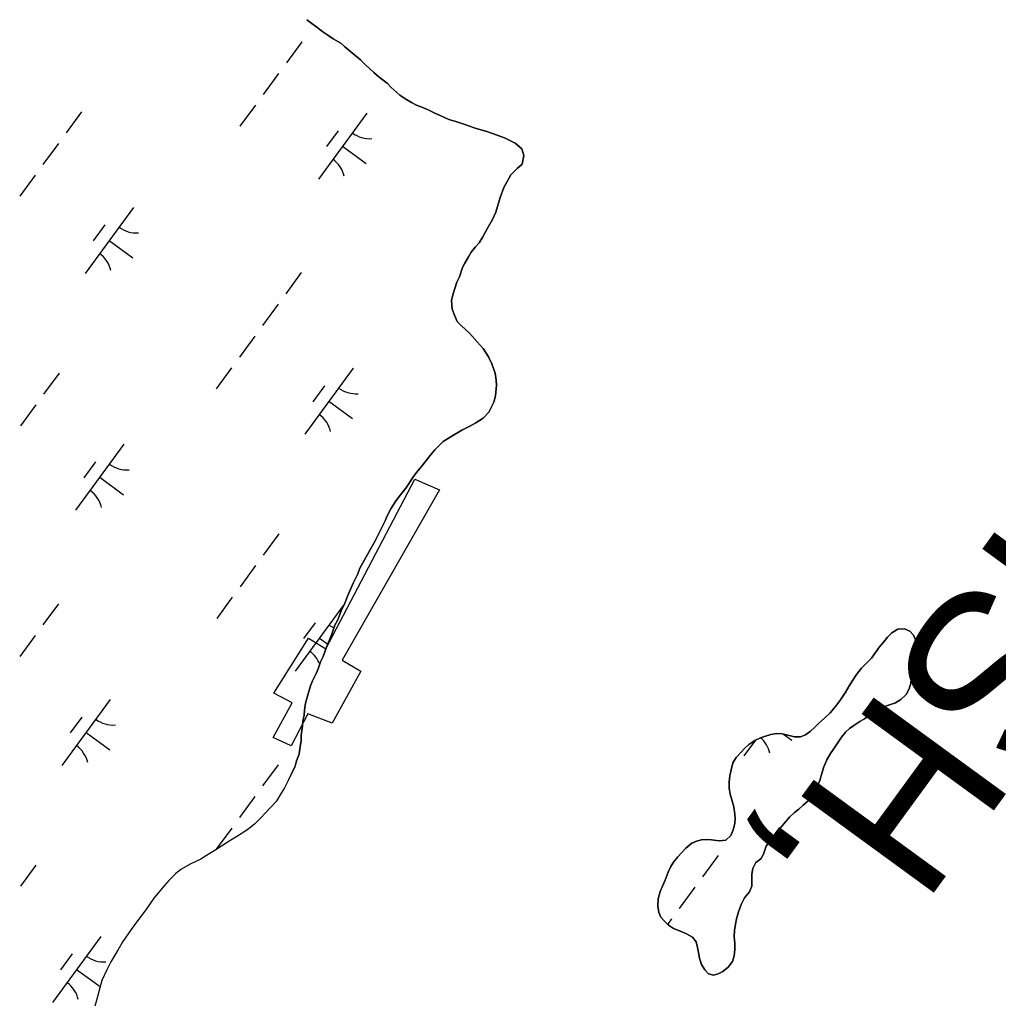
# Model space of a CAD drawing. Extents: x 3905714 to 3926767, y 183354 to 205755.
# Drawn here: x 3921062 to 3921659, y 195534 to 196136 of the extents above; entities that cross this region are included whole.
import ezdxf

# ---------------------------------------------------------------- set-up
doc = ezdxf.new("R2010")
doc.units = 0
for name, color, linetype in [('V-CHAN-DOCK', 7, 'Continuous'), ('V-TOPO-GNAM-IDEN', 7, 'Continuous'), ('V-TOPO-SHOR', 7, 'Continuous'), ('V-WETL-SWMP', 7, 'Continuous')]:
    doc.layers.add(name, color=color, linetype=linetype)

msp = doc.modelspace()

# ---------------------------------------------------------------- linework, layer by layer
at = {"layer": 'V-CHAN-DOCK'}
msp.add_lwpolyline([(3921269.91, 195737.67), (3921252.4, 195705.93), (3921237.53, 195711.66), (3921227.35, 195692.16), (3921216.48, 195697.14), (3921228.12, 195718.46), (3921216.83, 195724.31), (3921237.96, 195757.84), (3921248.63, 195751.47), (3921303.07, 195855.07), (3921318.08, 195848.46), (3921258.66, 195744.42), (3921269.91, 195737.67)], dxfattribs=at)
at = {"layer": 'V-TOPO-SHOR'}
for p, q in [((3921223.35, 195666.44), (3921221.31, 195663.15)), ((3921225.9, 195671.25), (3921223.35, 195666.44)), ((3921221.31, 195663.15), (3921218.24, 195658.09)), ((3921215.44, 195655.05), (3921211.37, 195650.76)), ((3921218.24, 195658.09), (3921215.44, 195655.05)), ((3921209.08, 195648.23), (3921205.26, 195644.44)), ((3921211.37, 195650.76), (3921209.08, 195648.23)), ((3921202.72, 195642.42), (3921199.66, 195640.14)), ((3921205.26, 195644.44), (3921202.72, 195642.42)), ((3921194.58, 195636.86), (3921190.51, 195634.34)), ((3921199.66, 195640.14), (3921194.58, 195636.86)), ((3921184.92, 195630.81), (3921181.36, 195628.54)), ((3921190.51, 195634.34), (3921184.92, 195630.81)), ((3921175.77, 195625.01), (3921172.21, 195622.74)), ((3921181.36, 195628.54), (3921175.77, 195625.01)), ((3921166.11, 195619.97), (3921160.01, 195616.44)), ((3921172.21, 195622.74), (3921166.11, 195619.97)), ((3921156.7, 195613.92), (3921152.63, 195609.88)), ((3921160.01, 195616.44), (3921156.7, 195613.92)), ((3921149.83, 195606.59), (3921143.46, 195599)), ((3921152.63, 195609.88), (3921149.83, 195606.59)), ((3921143.46, 195599), (3921138.61, 195591.92)), ((3921138.61, 195591.92), (3921133.52, 195585.09)), ((3921133.52, 195585.09), (3921129.69, 195579.77)), ((3921129.69, 195579.77), (3921124.59, 195572.44)), ((3921124.59, 195572.44), (3921121.53, 195567.12)), ((3921121.53, 195567.12), (3921117.19, 195560.03)), ((3921117.19, 195560.03), (3921114.89, 195555.22)), ((3921114.89, 195555.22), (3921111.83, 195548.64)), ((3921111.83, 195548.64), (3921110.54, 195544.08)), ((3921110.54, 195544.08), (3921108.74, 195537.23)), ((3921108.74, 195537.23), (3921107.46, 195532.93))]:
    msp.add_line(p, q, dxfattribs=at)
for points in [[(3921323.74, 196074.97), (3921318.42, 196077.27), (3921315.13, 196078.8), (3921311.08, 196080.84), (3921307.28, 196082.38), (3921303.99, 196083.66), (3921300.95, 196085.19), (3921297.41, 196087.24), (3921293.87, 196089.79), (3921288.3, 196094.62), (3921286.03, 196097.17), (3921281.22, 196100.74), (3921277.93, 196103.54), (3921273.13, 196108.12), (3921269.85, 196111.43), (3921265.04, 196115.25), (3921260.24, 196119.33), (3921257.71, 196121.62), (3921253.15, 196124.17), (3921249.86, 196126.47), (3921246.82, 196128.51), (3921243.03, 196131.31), (3921236.96, 196135.9)], [(3921225.9, 195671.25), (3921227.44, 195674.54), (3921229.99, 195679.61), (3921230.76, 195682.9), (3921232.3, 195686.95), (3921232.82, 195690.5), (3921233.6, 195695.07), (3921233.61, 195698.62), (3921234.39, 195704.19), (3921234.66, 195707.24), (3921235.43, 195710.78), (3921235.69, 195713.83), (3921236.22, 195718.14), (3921237.76, 195723.96), (3921239.3, 195728.78), (3921240.58, 195731.82), (3921242.62, 195736.38), (3921243.9, 195739.16), (3921245.44, 195743.47), (3921246.97, 195746.76), (3921248.77, 195751.83), (3921250.3, 195755.37), (3921252.35, 195760.44), (3921254.14, 195765.76), (3921255.93, 195769.05), (3921257.98, 195774.62), (3921259.77, 195778.17), (3921262.07, 195783.99), (3921265.4, 195791.59), (3921268.21, 195797.16), (3921269.49, 195800.71), (3921272.3, 195805.77), (3921274.08, 195809.06), (3921276.89, 195814.13), (3921278.68, 195817.42), (3921281.23, 195822.23), (3921282.77, 195825.52), (3921284.81, 195829.57), (3921286.09, 195832.61), (3921288.39, 195836.91), (3921291.2, 195841.47), (3921293.49, 195844.5), (3921297.56, 195849.56), (3921302.16, 195856.65), (3921303.94, 195859.18), (3921307, 195862.72), (3921310.06, 195866.77), (3921312.1, 195869.3), (3921315.15, 195873.09), (3921320.25, 195878.15), (3921325.58, 195881.42), (3921331.68, 195884.95), (3921336.51, 195887.47), (3921340.32, 195889.49), (3921344.65, 195892.26), (3921348.21, 195896.05), (3921351.28, 195902.13), (3921352.3, 195905.93), (3921352.83, 195912.52), (3921352.59, 195915.57), (3921352.1, 195919.88), (3921350.09, 195925.47), (3921348.08, 195929.79), (3921344.8, 195934.87), (3921341.01, 195938.95), (3921336.46, 195944.29), (3921331.41, 195948.87), (3921328.88, 195951.42), (3921327.12, 195955.23), (3921325.86, 195959.04), (3921325.37, 195964.37), (3921326.15, 195967.66), (3921328.71, 195975.52), (3921330.25, 195978.81), (3921332.04, 195984.38), (3921333.57, 195987.17), (3921335.87, 195990.96), (3921337.4, 195993.75), (3921339.95, 195997.04), (3921342.24, 195999.56), (3921344.54, 196003.11), (3921347.35, 196008.42), (3921350.41, 196013.74), (3921352.46, 196018.3), (3921355.02, 196027.17), (3921357.33, 196033.25), (3921361.67, 196041.09), (3921365.49, 196044.89), (3921368.54, 196047.66), (3921369.58, 196052.99), (3921368.32, 196057.05), (3921364.27, 196060.36), (3921360.98, 196062.15), (3921357.69, 196063.68), (3921350.34, 196066.24), (3921347.05, 196067.52), (3921341.98, 196069.07), (3921338.69, 196070.09), (3921334.13, 196071.63), (3921328.05, 196073.68), (3921323.74, 196074.97)], [(3921517.64, 195630.72), (3921519.48, 195633.63), (3921521.78, 195636.6), (3921523.75, 195639.07), (3921526.3, 195641.97), (3921528.34, 195644.38), (3921531.9, 195648.42), (3921534.89, 195651.33), (3921537.63, 195653.47), (3921540.24, 195655.75), (3921543.16, 195658.46), (3921545.77, 195661.12), (3921547.5, 195663.96), (3921548.84, 195667), (3921550.31, 195670.99), (3921551.34, 195674.54), (3921552.81, 195679.23), (3921554.61, 195683.53), (3921556.9, 195687.33), (3921558.69, 195690.05), (3921561.11, 195693.72), (3921563.66, 195697.33), (3921566.08, 195700.36), (3921568.56, 195702.76), (3921571.17, 195704.59), (3921574.73, 195706.86), (3921577.59, 195708.56), (3921581.02, 195711.09), (3921583.69, 195712.92), (3921586.8, 195714.62), (3921589.92, 195716.07), (3921592.9, 195717.07), (3921596.65, 195718.39), (3921599.89, 195720.41), (3921603.07, 195723.37), (3921604.92, 195726.86), (3921606.01, 195730.4), (3921606.41, 195734.65), (3921606.04, 195738.2), (3921606.37, 195741.31), (3921607.27, 195744.86), (3921608.68, 195748.59), (3921609.7, 195751.63), (3921609.4, 195755.44), (3921607.51, 195759.76), (3921605.43, 195762.11), (3921602.14, 195763.58), (3921597.95, 195763.47), (3921594.33, 195761.2), (3921591.72, 195758.55), (3921589.49, 195755.57), (3921586.88, 195752.54), (3921584.46, 195749.06), (3921581.91, 195745.77), (3921578.73, 195742.49), (3921575.54, 195739.39), (3921572.8, 195735.72), (3921570.57, 195732.24), (3921568.78, 195729.33), (3921565.91, 195724.39), (3921562.92, 195720.16), (3921559.86, 195716.05), (3921556.61, 195712.19), (3921553.17, 195708.9), (3921549.87, 195705.94), (3921547.26, 195703.54), (3921544.39, 195700.88), (3921541.6, 195698.86), (3921538.49, 195697.67), (3921534.87, 195697.62), (3921530.88, 195698.65), (3921527.33, 195699.49), (3921523.85, 195699.69), (3921520.48, 195699), (3921517.24, 195698.06), (3921514.13, 195696.99), (3921510.7, 195695.3), (3921507.08, 195692.96), (3921504.41, 195690.43), (3921502.31, 195688.29), (3921499.19, 195684.94), (3921497.27, 195681.65), (3921496.18, 195677.34), (3921495.4, 195673.79), (3921494.95, 195670.18), (3921495, 195666.31), (3921495.68, 195662.57), (3921496.62, 195659.01), (3921497.69, 195655.58), (3921498.24, 195652.03), (3921498.67, 195647.97), (3921498.41, 195644.61), (3921497.5, 195640.74), (3921495.97, 195637.2), (3921492.98, 195634.48), (3921488.98, 195633.99), (3921484.29, 195634.58), (3921481.06, 195634.84), (3921478.02, 195634.66), (3921475.09, 195633.79), (3921472.17, 195632.53)], [(3921472.17, 195632.53), (3921468.48, 195629.62), (3921466, 195626.97), (3921463.65, 195624.32), (3921461.04, 195620.96), (3921459.44, 195618.37), (3921457.78, 195614.82), (3921455.99, 195610.08), (3921454.32, 195606.28), (3921452.85, 195603.05), (3921451.57, 195598.61), (3921451.43, 195594.11), (3921451.98, 195590.18), (3921453.24, 195587.45), (3921455.26, 195585.22), (3921458.04, 195582.48), (3921460.95, 195580.51), (3921464.69, 195578.97), (3921468.99, 195577.24), (3921472.6, 195575.14), (3921474.81, 195572.28), (3921475.69, 195568.85), (3921476.18, 195565.68), (3921476.93, 195562.31), (3921478.12, 195558.5), (3921480.08, 195555.2), (3921482.35, 195552.78), (3921485.46, 195551.95), (3921488.37, 195552.7), (3921491.1, 195554.08), (3921494.48, 195556.86), (3921497.03, 195560.34), (3921498.05, 195563.76), (3921498.51, 195567.69), (3921498.46, 195571.49), (3921498.09, 195575.3), (3921498.17, 195579.17), (3921498.88, 195583.03), (3921499.46, 195586.39), (3921500.62, 195590.7), (3921502.29, 195595.07), (3921504.46, 195599.12), (3921507.33, 195602.79), (3921508.86, 195606.4), (3921508.81, 195609.63), (3921508.76, 195613.56), (3921509.4, 195617.11), (3921511.39, 195620.78), (3921514.37, 195622.93), (3921515.97, 195625.84), (3921517.64, 195630.72)]]:
    msp.add_lwpolyline(points, dxfattribs=at)
at = {"layer": 'V-WETL-SWMP'}
for p, q in [((3921236.96, 196135.9), (3921243.03, 196131.31)), ((3921243.03, 196131.31), (3921246.83, 196128.51)), ((3921246.83, 196128.51), (3921249.86, 196126.47)), ((3921249.86, 196126.47), (3921253.15, 196124.17)), ((3921253.15, 196124.17), (3921257.71, 196121.62)), ((3921233.98, 196122.36), (3921224.52, 196109.45)), ((3921257.71, 196121.62), (3921260.24, 196119.33)), ((3921260.24, 196119.33), (3921265.04, 196115.25)), ((3921265.04, 196115.25), (3921269.85, 196111.43)), ((3921269.85, 196111.43), (3921273.13, 196108.12)), ((3921273.13, 196108.12), (3921277.93, 196103.54)), ((3921219.79, 196103), (3921210.33, 196090.09)), ((3921277.93, 196103.54), (3921281.22, 196100.74)), ((3921281.22, 196100.74), (3921286.03, 196097.17)), ((3921286.03, 196097.17), (3921288.3, 196094.62)), ((3921288.3, 196094.62), (3921293.87, 196089.78)), ((3921293.87, 196089.78), (3921297.41, 196087.24)), ((3921297.41, 196087.24), (3921300.95, 196085.19)), ((3921205.61, 196083.64), (3921196.15, 196070.73)), ((3921300.95, 196085.19), (3921303.99, 196083.66)), ((3921303.99, 196083.66), (3921307.28, 196082.38)), ((3921307.28, 196082.38), (3921311.08, 196080.84)), ((3921311.08, 196080.84), (3921315.13, 196078.8)), ((3921099.45, 196079.6), (3921089.99, 196066.69)), ((3921273.62, 196078.81), (3921244.07, 196038.47)), ((3921315.13, 196078.8), (3921318.42, 196077.27)), ((3921318.42, 196077.27), (3921323.74, 196074.96)), ((3921323.74, 196074.96), (3921328.05, 196073.68)), ((3921328.05, 196073.68), (3921334.13, 196071.63)), ((3921334.13, 196071.63), (3921338.69, 196070.09)), ((3921338.69, 196070.09), (3921341.98, 196069.07)), ((3921341.98, 196069.07), (3921347.05, 196067.52)), ((3921256.16, 196068.04), (3921249.07, 196058.36)), ((3921347.05, 196067.52), (3921350.35, 196066.24)), ((3921350.35, 196066.24), (3921357.69, 196063.68)), ((3921357.69, 196063.68), (3921360.98, 196062.15)), ((3921085.26, 196060.24), (3921075.81, 196047.33)), ((3921258.84, 196058.64), (3921273.36, 196048)), ((3921360.98, 196062.15), (3921364.27, 196060.36)), ((3921364.27, 196060.36), (3921368.32, 196057.05)), ((3921368.32, 196057.05), (3921369.58, 196052.99)), ((3921369.58, 196052.99), (3921368.54, 196047.66)), ((3921365.49, 196044.88), (3921361.67, 196041.09)), ((3921368.54, 196047.66), (3921365.49, 196044.88)), ((3921071.08, 196040.88), (3921061.62, 196027.97)), ((3921361.67, 196041.09), (3921357.33, 196033.24)), ((3921357.33, 196033.24), (3921355.02, 196027.17)), ((3921355.02, 196027.17), (3921352.46, 196018.3)), ((3921131.08, 196021.19), (3921101.53, 195980.86)), ((3921352.46, 196018.3), (3921350.41, 196013.74)), ((3921113.62, 196010.43), (3921106.53, 196000.75)), ((3921350.41, 196013.74), (3921347.35, 196008.42)), ((3921344.54, 196003.11), (3921342.24, 195999.56)), ((3921347.35, 196008.42), (3921344.54, 196003.11)), ((3921116.3, 196001.03), (3921130.82, 195990.39)), ((3921339.95, 195997.04), (3921337.4, 195993.75)), ((3921342.24, 195999.56), (3921339.95, 195997.04)), ((3921335.87, 195990.96), (3921333.57, 195987.17)), ((3921337.4, 195993.75), (3921335.87, 195990.96)), ((3921333.57, 195987.17), (3921332.04, 195984.38)), ((3921233.62, 195981.29), (3921224.17, 195968.39)), ((3921330.25, 195978.81), (3921328.71, 195975.52)), ((3921332.04, 195984.38), (3921330.25, 195978.81)), ((3921328.71, 195975.52), (3921326.15, 195967.66)), ((3921326.15, 195967.66), (3921325.37, 195964.37)), ((3921219.44, 195961.93), (3921209.98, 195949.03)), ((3921325.37, 195964.37), (3921325.86, 195959.04)), ((3921325.86, 195959.04), (3921327.12, 195955.23)), ((3921327.12, 195955.23), (3921328.88, 195951.42)), ((3921328.88, 195951.42), (3921331.41, 195948.87)), ((3921331.41, 195948.87), (3921336.46, 195944.29)), ((3921205.26, 195942.57), (3921195.8, 195929.67)), ((3921336.46, 195944.29), (3921341.01, 195938.95)), ((3921341.01, 195938.95), (3921344.8, 195934.87)), ((3921344.8, 195934.87), (3921348.08, 195929.79)), ((3921348.08, 195929.79), (3921350.09, 195925.47)), ((3921350.09, 195925.47), (3921352.1, 195919.88)), ((3921085.66, 195919.92), (3921076.2, 195907.02)), ((3921191.07, 195923.21), (3921181.62, 195910.31)), ((3921265.26, 195922.89), (3921235.71, 195882.55)), ((3921352.1, 195919.88), (3921352.59, 195915.57)), ((3921352.83, 195912.52), (3921352.3, 195905.93)), ((3921352.59, 195915.57), (3921352.83, 195912.52)), ((3921247.8, 195912.12), (3921240.71, 195902.44)), ((3921071.48, 195900.56), (3921062.02, 195887.66)), ((3921250.48, 195902.72), (3921265, 195892.08)), ((3921351.28, 195902.13), (3921348.21, 195896.05)), ((3921352.3, 195905.93), (3921351.28, 195902.13)), ((3921348.21, 195896.05), (3921344.65, 195892.26)), ((3921340.32, 195889.49), (3921336.51, 195887.47)), ((3921344.65, 195892.26), (3921340.32, 195889.49)), ((3921331.68, 195884.95), (3921325.58, 195881.42)), ((3921336.51, 195887.47), (3921331.68, 195884.95)), ((3921125.3, 195876.37), (3921095.75, 195836.04)), ((3921320.24, 195878.14), (3921315.15, 195873.09)), ((3921325.58, 195881.42), (3921320.24, 195878.14)), ((3921315.15, 195873.09), (3921312.1, 195869.3)), ((3921107.85, 195865.6), (3921100.76, 195855.92)), ((3921310.06, 195866.77), (3921307, 195862.72)), ((3921312.1, 195869.3), (3921310.06, 195866.77)), ((3921303.94, 195859.18), (3921302.16, 195856.65)), ((3921307, 195862.72), (3921303.94, 195859.18)), ((3921110.53, 195856.2), (3921125.05, 195845.57)), ((3921302.16, 195856.65), (3921297.57, 195849.56)), ((3921297.57, 195849.56), (3921293.49, 195844.5)), ((3921291.2, 195841.47), (3921288.39, 195836.91)), ((3921293.49, 195844.5), (3921291.2, 195841.47)), ((3921288.39, 195836.91), (3921286.09, 195832.61)), ((3921284.81, 195829.57), (3921282.77, 195825.52)), ((3921286.09, 195832.61), (3921284.81, 195829.57)), ((3921281.23, 195822.23), (3921278.68, 195817.42)), ((3921282.77, 195825.52), (3921281.23, 195822.23)), ((3921219.84, 195821.62), (3921210.38, 195808.71)), ((3921278.68, 195817.42), (3921276.89, 195814.13)), ((3921276.89, 195814.13), (3921274.08, 195809.06)), ((3921272.3, 195805.77), (3921269.49, 195800.71)), ((3921274.08, 195809.06), (3921272.3, 195805.77)), ((3921205.66, 195802.26), (3921196.2, 195789.35)), ((3921269.49, 195800.71), (3921268.21, 195797.16)), ((3921268.21, 195797.16), (3921265.4, 195791.59)), ((3921265.4, 195791.59), (3921262.07, 195783.99)), ((3921191.47, 195782.9), (3921182.02, 195769.99)), ((3921262.07, 195783.99), (3921259.77, 195778.17)), ((3921085.31, 195778.86), (3921075.85, 195765.95)), ((3921259.48, 195778.06), (3921229.93, 195737.73)), ((3921257.98, 195774.62), (3921255.93, 195769.05)), ((3921259.77, 195778.17), (3921257.98, 195774.62)), ((3921255.93, 195769.05), (3921254.14, 195765.76)), ((3921242.03, 195767.3), (3921234.94, 195757.62)), ((3921254.14, 195765.76), (3921252.35, 195760.44)), ((3921071.13, 195759.5), (3921061.67, 195746.59)), ((3921244.71, 195757.9), (3921249.78, 195754.18)), ((3921252.35, 195760.44), (3921250.3, 195755.37)), ((3921248.77, 195751.83), (3921246.97, 195746.76)), ((3921250.3, 195755.37), (3921248.77, 195751.83)), ((3921246.97, 195746.76), (3921245.44, 195743.47)), ((3921243.9, 195739.16), (3921242.62, 195736.38)), ((3921245.44, 195743.47), (3921243.9, 195739.16)), ((3921240.58, 195731.82), (3921239.3, 195728.78)), ((3921242.62, 195736.38), (3921240.58, 195731.82)), ((3921239.3, 195728.78), (3921237.76, 195723.97)), ((3921116.94, 195720.45), (3921087.39, 195680.12)), ((3921237.76, 195723.97), (3921236.22, 195718.14)), ((3921235.69, 195713.83), (3921235.43, 195710.79)), ((3921236.22, 195718.14), (3921235.69, 195713.83)), ((3921099.49, 195709.68), (3921092.4, 195700)), ((3921235.43, 195710.79), (3921234.66, 195707.24)), ((3921234.39, 195704.19), (3921233.61, 195698.62)), ((3921234.66, 195707.24), (3921234.39, 195704.19)), ((3921102.17, 195700.28), (3921116.69, 195689.64)), ((3921233.61, 195698.62), (3921233.6, 195695.07)), ((3921528.14, 195699.3), (3921533.36, 195695.47)), ((3921232.82, 195690.5), (3921232.3, 195686.95)), ((3921233.6, 195695.07), (3921232.82, 195690.5)), ((3921511.04, 195695.47), (3921504.06, 195685.94)), ((3921232.3, 195686.95), (3921230.76, 195682.9)), ((3921219.49, 195680.55), (3921210.03, 195667.64)), ((3921229.99, 195679.61), (3921227.44, 195674.54)), ((3921230.76, 195682.9), (3921229.99, 195679.61)), ((3921227.44, 195674.54), (3921225.9, 195671.25)), ((3921223.35, 195666.44), (3921221.31, 195663.15)), ((3921225.9, 195671.25), (3921223.35, 195666.44)), ((3921205.31, 195661.19), (3921195.85, 195648.28)), ((3921221.31, 195663.15), (3921218.24, 195658.09)), ((3921215.44, 195655.05), (3921211.37, 195650.76)), ((3921218.24, 195658.09), (3921215.44, 195655.05)), ((3921209.08, 195648.23), (3921205.26, 195644.44)), ((3921211.37, 195650.76), (3921209.08, 195648.23)), ((3921191.12, 195641.83), (3921181.67, 195628.92)), ((3921202.72, 195642.42), (3921199.66, 195640.14)), ((3921205.26, 195644.44), (3921202.72, 195642.42)), ((3921194.58, 195636.86), (3921190.51, 195634.34)), ((3921199.66, 195640.14), (3921194.58, 195636.86)), ((3921184.92, 195630.81), (3921181.36, 195628.54)), ((3921190.51, 195634.34), (3921184.92, 195630.81)), ((3921175.77, 195625.01), (3921172.21, 195622.74)), ((3921181.36, 195628.54), (3921175.77, 195625.01)), ((3921488.2, 195625), (3921478.74, 195612.1)), ((3921071.53, 195619.18), (3921062.07, 195606.27)), ((3921166.11, 195619.97), (3921160.01, 195616.44)), ((3921172.21, 195622.74), (3921166.11, 195619.97)), ((3921156.7, 195613.92), (3921152.63, 195609.88)), ((3921160.01, 195616.44), (3921156.7, 195613.92)), ((3921149.83, 195606.59), (3921143.46, 195599)), ((3921152.63, 195609.88), (3921149.83, 195606.59)), ((3921474.01, 195605.64), (3921464.56, 195592.74)), ((3921143.46, 195599), (3921138.61, 195591.92)), ((3921138.61, 195591.92), (3921133.52, 195585.09)), ((3921133.52, 195585.09), (3921129.69, 195579.77)), ((3921459.83, 195586.28), (3921457.46, 195583.05)), ((3921111.17, 195575.63), (3921081.62, 195535.29)), ((3921129.69, 195579.77), (3921124.59, 195572.44)), ((3921124.59, 195572.44), (3921121.53, 195567.12)), ((3921093.71, 195564.86), (3921086.62, 195555.18)), ((3921121.53, 195567.12), (3921117.19, 195560.03)), ((3921117.19, 195560.03), (3921114.89, 195555.22)), ((3921096.39, 195555.46), (3921110.78, 195544.92)), ((3921114.89, 195555.22), (3921111.83, 195548.64)), ((3921111.83, 195548.64), (3921110.54, 195544.08)), ((3921110.54, 195544.08), (3921108.74, 195537.23)), ((3921108.74, 195537.23), (3921107.46, 195532.93))]:
    msp.add_line(p, q, dxfattribs=at)
for points in [[(3921472.17, 195632.53), (3921475.1, 195633.79), (3921478.02, 195634.66), (3921481.06, 195634.84), (3921484.29, 195634.58), (3921488.98, 195633.99), (3921492.98, 195634.48), (3921495.97, 195637.2), (3921497.5, 195640.74), (3921498.41, 195644.61), (3921498.67, 195647.97), (3921498.24, 195652.03), (3921497.69, 195655.58), (3921496.62, 195659.01), (3921495.68, 195662.57), (3921495, 195666.31), (3921494.95, 195670.18), (3921495.41, 195673.79), (3921496.18, 195677.34), (3921497.27, 195681.65), (3921499.19, 195684.94), (3921502.31, 195688.29), (3921504.41, 195690.44), (3921507.08, 195692.96), (3921510.7, 195695.3), (3921514.13, 195697), (3921517.24, 195698.06), (3921520.48, 195699), (3921523.84, 195699.69), (3921527.33, 195699.49), (3921530.88, 195698.65), (3921534.87, 195697.62), (3921538.48, 195697.67), (3921541.6, 195698.86), (3921544.39, 195700.88), (3921547.26, 195703.54), (3921549.87, 195705.94), (3921553.17, 195708.9), (3921556.61, 195712.19), (3921559.86, 195716.05), (3921562.92, 195720.16), (3921565.91, 195724.39), (3921568.78, 195729.33), (3921570.57, 195732.24), (3921572.8, 195735.72), (3921575.54, 195739.39), (3921578.72, 195742.49), (3921581.91, 195745.77), (3921584.46, 195749.06), (3921586.88, 195752.54), (3921589.49, 195755.57), (3921591.72, 195758.55), (3921594.33, 195761.2), (3921597.95, 195763.47), (3921602.14, 195763.58), (3921605.43, 195762.11), (3921607.51, 195759.76), (3921609.4, 195755.44), (3921609.7, 195751.63), (3921608.68, 195748.59), (3921607.27, 195744.86), (3921606.37, 195741.31), (3921606.04, 195738.2), (3921606.41, 195734.65), (3921606.01, 195730.4), (3921604.92, 195726.86), (3921603.07, 195723.37), (3921599.89, 195720.4), (3921596.65, 195718.39), (3921592.9, 195717.07), (3921589.92, 195716.07), (3921586.8, 195714.62), (3921583.69, 195712.92), (3921581.02, 195711.09), (3921577.59, 195708.56), (3921574.73, 195706.86), (3921571.17, 195704.59), (3921568.56, 195702.76), (3921566.08, 195700.36), (3921563.66, 195697.33), (3921561.11, 195693.72), (3921558.69, 195690.05), (3921556.9, 195687.33), (3921554.6, 195683.53), (3921552.81, 195679.23), (3921551.34, 195674.54), (3921550.31, 195670.99), (3921548.84, 195667), (3921547.5, 195663.96), (3921545.77, 195661.12), (3921543.16, 195658.46), (3921540.24, 195655.75), (3921537.63, 195653.47), (3921534.89, 195651.33), (3921531.9, 195648.42), (3921528.34, 195644.38), (3921526.3, 195641.97), (3921523.75, 195639.07), (3921521.78, 195636.6), (3921519.48, 195633.63), (3921517.64, 195630.72)], [(3921517.64, 195630.72), (3921515.97, 195625.84), (3921514.37, 195622.93), (3921511.39, 195620.78), (3921509.41, 195617.11), (3921508.76, 195613.56), (3921508.81, 195609.63), (3921508.86, 195606.4), (3921507.33, 195602.79), (3921504.46, 195599.12), (3921502.29, 195595.07), (3921500.62, 195590.7), (3921499.47, 195586.39), (3921498.88, 195583.03), (3921498.17, 195579.17), (3921498.09, 195575.3), (3921498.46, 195571.49), (3921498.51, 195567.69), (3921498.05, 195563.76), (3921497.03, 195560.34), (3921494.48, 195556.86), (3921491.11, 195554.08), (3921488.37, 195552.7), (3921485.45, 195551.95), (3921482.35, 195552.78), (3921480.08, 195555.2), (3921478.12, 195558.5), (3921476.93, 195562.31), (3921476.18, 195565.68), (3921475.69, 195568.85), (3921474.81, 195572.28), (3921472.6, 195575.14), (3921468.99, 195577.24), (3921464.69, 195578.97), (3921460.95, 195580.51), (3921458.04, 195582.48), (3921455.26, 195585.22), (3921453.24, 195587.45), (3921451.98, 195590.18), (3921451.43, 195594.11), (3921451.57, 195598.61), (3921452.85, 195603.05), (3921454.32, 195606.28), (3921455.99, 195610.08), (3921457.78, 195614.82), (3921459.44, 195618.37), (3921461.03, 195620.96), (3921463.65, 195624.32), (3921466, 195626.97), (3921468.48, 195629.62), (3921472.17, 195632.53)]]:
    msp.add_lwpolyline(points, dxfattribs=at)
for centre, start, end in [((3921275.36, 196080.78), 232.99998, 274.54364), ((3921242.71, 196036.22), 12.99998, 54.54364), ((3921132.82, 196023.17), 232.99998, 274.54364), ((3921100.17, 195978.6), 12.99998, 54.54364), ((3921267, 195924.86), 232.99998, 274.54364), ((3921234.35, 195880.3), 12.99998, 54.54364), ((3921127.04, 195878.35), 232.99998, 274.54364), ((3921094.39, 195833.78), 12.99998, 54.54364), ((3921261.22, 195780.04), 232.99998, 244.37768), ((3921228.57, 195735.48), 21.85945, 54.54364), ((3921118.68, 195722.42), 232.99998, 274.54364), ((3921502.71, 195683.69), 12.99998, 49.2013), ((3921086.03, 195677.86), 12.99998, 54.54364), ((3921112.91, 195577.6), 232.99998, 274.54364), ((3921080.26, 195533.04), 12.99998, 54.54364)]:
    msp.add_arc(centre, 17.62, start, end, dxfattribs=at)

# ---------------------------------------------------------------- texts
at = {"layer": 'V-TOPO-GNAM-IDEN'}
msp.add_text('PARISH,', height=100, rotation=233.87322, dxfattribs=at).set_placement((3921826.36, 196054.62))

doc.saveas('drawing.dxf')
